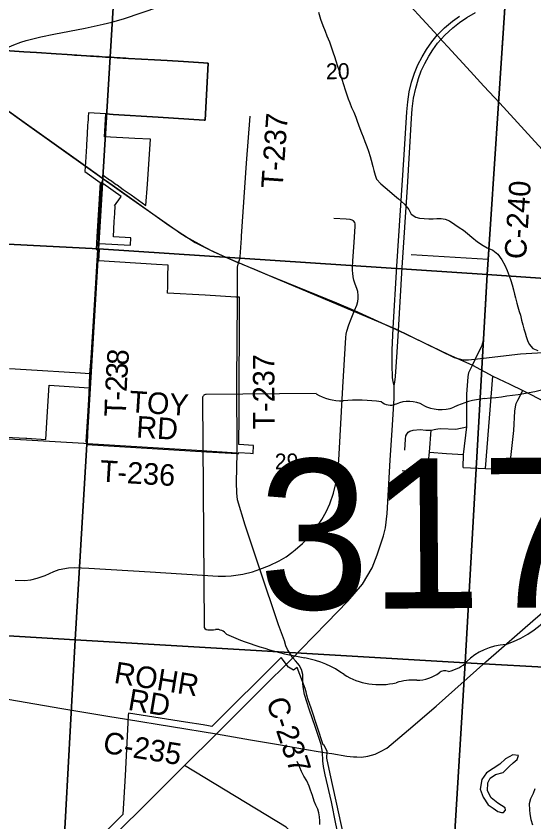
# Model space of a CAD drawing. Extents: x 114604 to 551442, y 316898 to 567001.
# Drawn here: x 228891 to 236099, y 341413 to 352635 of the extents above; entities that cross this region are included whole.
import ezdxf

# ---------------------------------------------------------------- set-up
doc = ezdxf.new("R2010")
doc.units = 0
for name, color, linetype in [('_CIVIL_CONSTRUCTION', 7, 'Continuous'), ('BD_X_Building', 7, 'Continuous'), ('GE_P_Alignment_1000_Bearings', 7, 'Continuous'), ('GE_P_Alignment_1000_Cardinal_Points', 7, 'Continuous'), ('GE_P_Alignment_100_Cardinal_Points', 7, 'Continuous'), ('GE_P_Alignment_100_Stations', 7, 'Continuous'), ('GE_P_Alignment_500_Bearings', 7, 'Continuous'), ('GE_P_Alignment_500_Curve_Data', 7, 'Continuous'), ('MT_X_Edge_Line', 7, 'Continuous'), ('PM_P_Cells', 7, 'Continuous'), ('PM_P_CL_Double_Solid', 7, 'Continuous'), ('PM_P_Crosswalk', 7, 'Continuous'), ('PV_X_Curb', 7, 'Continuous'), ('SN_P_Signs', 7, 'Continuous')]:
    doc.layers.add(name, color=color, linetype=linetype)

msp = doc.modelspace()

# ---------------------------------------------------------------- linework, layer by layer
at = {"layer": '_CIVIL_CONSTRUCTION'}
for points in [[(234141, 348288), (234193, 349151), (234291, 350704), (234328, 351302), (234342, 351442), (234364, 351580), (234396, 351716), (234438, 351840), (234485, 351955), (234542, 352068), (234604, 352172), (234679, 352276), (234754, 352368), (234853, 352472), (234965, 352563), (235063, 352636)], [(234463, 351662), (234491, 351766), (234530, 351874), (234579, 351977), (234637, 352077), (234690, 352165), (234756, 352257), (234860, 352369), (234970, 352474), (235061, 352546), (235163, 352615), (235285, 352684)], [(234213, 348255), (234266, 349136), (234338, 350251), (234396, 351210), (234403, 351344), (234423, 351493), (234454, 351631), (234463, 351662)], [(234153, 347491), (234140, 347542), (234132, 347603), (234125, 347780), (234125, 347987), (234141, 348288)], [(234153, 347491), (234165, 347539), (234173, 347617), (234197, 347953), (234213, 348255)], [(232854, 343812), (233218, 344184), (233509, 344489), (233711, 344726), (233846, 344952), (233917, 345132), (234005, 345395), (234031, 345508), (234056, 345710), (234099, 346449), (234132, 346937), (234152, 347313), (234153, 347491)], [(232665, 343621), (232743, 343699), (232854, 343812)], [(227196, 338723), (227329, 338737), (227451, 338759), (227551, 338787), (227650, 338818), (227769, 338871), (227887, 338928), (228007, 339006), (228101, 339084), (228211, 339184), (228691, 339663), (229284, 340257), (230102, 341069), (230899, 341863), (231234, 342197), (231682, 342640), (232374, 343329), (232665, 343621)]]:
    msp.add_lwpolyline(points, dxfattribs=at)
at = {"layer": 'GE_P_Alignment_1000_Bearings'}
for points in [[(234213, 352960), (234712, 352417), (234762, 352361), (234832, 352283), (234903, 352206), (235217, 351865), (235403, 351661), (235623, 351423), (236313, 350671)], [(228498, 351517), (229017, 351143), (230424, 350142), (231117, 349652), (231385, 349483), (231589, 349380), (231820, 349274), (232447, 349009), (234171, 348279), (234988, 347880), (235111, 347850), (235189, 347849), (235396, 347872), (235913, 347931), (236307, 347953)]]:
    msp.add_lwpolyline(points, dxfattribs=at)
at = {"layer": 'GE_P_Alignment_1000_Cardinal_Points'}
msp.add_line((234391, 349315), (235464, 349248), dxfattribs=at)
for points in [[(232028, 349544), (232030, 349569), (232100, 350586), (232147, 351243)], [(229884, 346685), (229915, 347647), (229977, 348381), (230021, 349096), (230037, 349555), (230077, 350293), (230080, 350307), (230107, 350370)], [(231987, 349200), (232006, 349257), (232010, 349284), (232028, 349544)], [(231973, 348726), (231973, 349138), (231987, 349200)], [(231968, 346555), (231962, 347544), (231973, 348689), (231973, 348726)], [(227148, 346847), (227190, 346843), (229832, 346688)], [(229832, 346688), (229884, 346685), (231405, 346591), (231968, 346555)]]:
    msp.add_lwpolyline(points, dxfattribs=at)
at = {"layer": 'GE_P_Alignment_100_Cardinal_Points'}
msp.add_line((235423, 346335), (235527, 347623), dxfattribs=at)
for points in [[(233602, 348535), (233632, 348609), (233646, 348662), (233653, 348701), (233654, 348744), (233646, 348800), (233638, 348828), (233606, 348917), (233594, 348958), (233582, 349004), (233576, 349053), (233573, 349094), (233573, 349138), (233576, 349224), (233596, 349489), (233610, 349705), (233610, 349740), (233604, 349761), (233589, 349782), (233568, 349795), (233542, 349804), (233487, 349807), (233312, 349817)], [(228877, 344780), (229008, 344775), (229097, 344785), (229186, 344806), (229297, 344846), (229415, 344899), (229491, 344926), (229619, 344953), (229701, 344957), (229902, 344949), (230755, 344896), (231706, 344834), (231805, 344834), (231884, 344841), (232048, 344862), (232183, 344896), (232286, 344931), (232420, 344983), (232551, 345048), (232649, 345106), (232731, 345167), (232776, 345201), (232878, 345292), (232931, 345342), (233024, 345453), (233076, 345523), (233145, 345624), (233206, 345730), (233256, 345843), (233311, 345991), (233347, 346143), (233370, 346291), (233385, 346450), (233438, 347468), (233481, 348158), (233487, 348204), (233496, 348246), (233522, 348336), (233553, 348418), (233602, 348535)], [(235112, 346349), (235118, 346529), (235165, 346915), (235167, 347160), (235167, 347371), (235183, 347613), (235195, 347674), (235244, 347773)], [(235757, 346321), (235821, 346862), (235835, 347135), (235842, 347193), (235854, 347238), (235876, 347286), (235944, 347419)], [(234301, 346592), (234310, 346745), (234316, 346789), (234330, 346815), (234350, 346841), (234372, 346855), (234416, 346869), (234514, 346876), (234596, 346870), (234668, 346868)], [(234582, 346331), (234614, 346387), (234632, 346431), (234647, 346561), (234668, 346868)], [(234668, 346868), (234732, 346881), (234762, 346887), (234804, 346891), (235014, 346883), (235165, 346915)], [(232286, 344931), (232079, 345547), (231975, 345900), (231963, 345994), (231959, 346141), (231968, 346555)], [(234647, 346561), (234883, 346545), (235118, 346529)], [(234264, 346309), (234404, 346292), (234496, 346294), (234538, 346309), (234582, 346331)], [(234717, 346205), (234696, 346249), (234672, 346271), (234642, 346297), (234582, 346331)], [(235112, 346349), (235423, 346335), (235757, 346321)]]:
    msp.add_lwpolyline(points, dxfattribs=at)
at = {"layer": 'GE_P_Alignment_100_Stations'}
for points in [[(228739, 352156), (229000, 352138), (229175, 352127), (229449, 352109), (229600, 352100), (229665, 352095), (229703, 352093), (229738, 352091), (229796, 352087), (229869, 352082), (229928, 352079), (229968, 352076), (230008, 352074), (230048, 352071), (230088, 352069), (230135, 352064), (230178, 352062), (230187, 352062), (230216, 352061), (230258, 352058), (230298, 352056), (230338, 352054), (230377, 352051), (230417, 352049), (230457, 352047), (230816, 352025), (230994, 352015), (231221, 352001), (231501, 351985), (231549, 351982), (231564, 351981), (231521, 351186), (231507, 351187), (230867, 351228), (230243, 351267), (230139, 351273), (229897, 351286), (229894, 351234), (229892, 351194), (229889, 351154), (229887, 351114), (229885, 351074), (229882, 351034), (229879, 350987), (229876, 350928), (229870, 350836), (229870, 350822), (229856, 350600), (229846, 350469), (230061, 350316), (230016, 349559), (230006, 349386), (230024, 349385), (229982, 348684), (229919, 347653), (229786, 347661), (229032, 347707), (228799, 347721)], [(228746, 346773), (229028, 346756), (229038, 346755), (229305, 346739), (229324, 347054), (229350, 347494), (229908, 347459), (229884, 347058), (229863, 346705), (229877, 346703), (229874, 346669), (231540, 346569), (231972, 346542), (231989, 346541), (231990, 346558), (232156, 346548), (232193, 346546), (232194, 346656), (231991, 346668), (231995, 347073), (231999, 348723), (231951, 348723), (231524, 348747), (230999, 348777), (231001, 348869), (231005, 349013), (231009, 349166), (230846, 349178), (230042, 349225), (230052, 349384), (230042, 349384), (230047, 349470), (230483, 349446), (230490, 349547), (230245, 349561), (230251, 349670), (230257, 349776), (230264, 349887), (230270, 349993), (230260, 349994), (230344, 350111), (230352, 350122), (230096, 350304), (230103, 350421), (230192, 350357), (230204, 350349), (230286, 350292), (230297, 350283), (230382, 350222), (230491, 350144), (230595, 350070), (230697, 349997), (230718, 350296), (230761, 350920), (230544, 350931), (230121, 350953), (230139, 351273), (230243, 351267), (230867, 351228), (231507, 351187), (231521, 351186), (231564, 351981), (231549, 351982), (231501, 351985), (231221, 352001), (230994, 352015), (230816, 352025), (230457, 352047), (230417, 352049), (230377, 352051), (230338, 352054), (230298, 352056), (230258, 352058), (230216, 352061), (230187, 352062), (230178, 352062), (230135, 352064), (230088, 352069), (230048, 352071), (230008, 352074), (229968, 352076), (229928, 352079), (229869, 352082), (229796, 352087), (229738, 352091), (229703, 352093), (229665, 352095), (229600, 352100), (229449, 352109), (229175, 352127), (229000, 352138), (228739, 352156)], [(233505, 340981), (233264, 342082), (233216, 342301), (233223, 342393), (233179, 342483), (233166, 342485), (233001, 342982), (232952, 343129), (232938, 343176), (232927, 343223), (232917, 343271), (232802, 343563), (232754, 343528), (232683, 343569), (232579, 343704), (231617, 342744), (231568, 342752), (231496, 342764), (231249, 342803), (230455, 342928), (230452, 342894), (230448, 342805), (230448, 342795), (230407, 342061), (230376, 341517), (230132, 341272)]]:
    msp.add_lwpolyline(points, dxfattribs=at)
at = {"layer": 'GE_P_Alignment_500_Bearings'}
for p, q in [((230166, 342887), (230428, 342844)), ((230428, 342844), (231682, 342640)), ((233154, 342384), (233206, 342376))]:
    msp.add_line(p, q, dxfattribs=at)
for points in [[(235659, 352202), (235665, 352326), (235698, 352826), (235702, 352903), (235713, 353117), (235804, 354434)], [(228292, 351894), (228309, 351906), (228503, 352044), (228579, 352092), (228647, 352132), (228730, 352177), (228795, 352208), (228860, 352234), (228958, 352271), (229032, 352295), (229141, 352324), (229233, 352346), (229416, 352382), (229852, 352467), (230105, 352521), (230224, 352551), (230401, 352604), (230876, 352764)], [(235453, 349041), (235464, 349248), (235537, 350361), (235611, 351429), (235651, 352053), (235659, 352202)], [(228078, 351741), (228182, 351694), (228321, 351620), (228338, 351611), (228410, 351571), (228495, 351517), (228647, 351411), (228790, 351311), (229004, 351159), (229660, 350689), (229890, 350526)], [(229890, 350526), (229973, 350467), (230107, 350370), (230150, 350340)], [(230150, 350340), (230308, 350229), (230991, 349741), (231134, 349643), (231170, 349619), (231258, 349562), (231517, 349416), (231633, 349355), (231987, 349200), (232034, 349183), (232039, 349181)], [(232039, 349181), (232217, 349106), (232383, 349037), (232654, 348924), (233352, 348640), (233602, 348535), (234141, 348288), (234213, 348255)], [(235244, 347773), (235338, 347967), (235374, 348039), (235392, 348098), (235402, 348168), (235432, 348612), (235449, 348963), (235453, 349041)], [(234213, 348255), (234900, 347929), (235244, 347773), (235527, 347623), (235763, 347511), (235944, 347419), (236265, 347260), (236390, 347214), (236438, 347204), (236605, 347164), (236705, 347141)], [(232815, 343618), (232782, 343658), (232743, 343699), (232701, 343764), (232668, 343813), (232646, 343864), (232626, 343936), (232545, 344156), (232286, 344931)], [(233206, 342376), (233285, 342364), (233497, 342330), (233586, 342320), (233634, 342317), (233699, 342313), (233787, 342329), (233887, 342357), (233964, 342392), (234050, 342441), (234354, 342696), (234737, 343025), (235428, 343644), (236122, 344247), (236685, 344727), (236700, 344741)], [(224739, 343800), (226487, 343502), (226585, 343486), (227412, 343347), (227720, 343304), (228217, 343217), (228532, 343163), (229529, 342991), (230166, 342887)], [(233154, 342384), (233148, 342434), (233138, 342490), (233058, 342727), (232972, 342985), (232907, 343186), (232892, 343264), (232884, 343335), (232880, 343466), (232863, 343536), (232833, 343596), (232815, 343618)], [(231682, 342640), (232155, 342555), (232598, 342483), (232851, 342437)], [(232851, 342437), (232856, 342436), (233070, 342398), (233154, 342384)], [(233430, 340286), (233429, 340409), (233426, 340693), (233428, 340889), (233423, 340990), (233411, 341068), (233366, 341280), (233341, 341387), (233283, 341691), (233194, 342069), (233168, 342186), (233161, 342263), (233154, 342384)], [(233430, 340286), (233139, 340754), (232895, 341089), (232651, 341339), (231234, 342197)]]:
    msp.add_lwpolyline(points, dxfattribs=at)
at = {"layer": 'GE_P_Alignment_500_Curve_Data'}
for p, q in [((231486, 347311), (231509, 344141)), ((233066, 347377), (231537, 347366))]:
    msp.add_line(p, q, dxfattribs=at)
for centre, major_axis, ratio, start_param, end_param in [((234816, 351712), (5537, 40), 0.800001, 4.814394, 5.042369), ((231546, 347318), (60.5, 0.4), 0.8, 1.712693, 3.28349), ((233428, 347747), (587, 4), 0.8, 4.042523, 4.731795), ((235560, 346426), (1114, 8), 0.8, 1.699011, 2.107814), ((233638, 345601), (2106, 15), 0.8, 1.404758, 1.657858), ((234103, 347353), (169, 1), 0.8, 3.836095, 5.185415), ((234354, 346988), (352, 3), 0.8, 0.950623, 2.079405), ((234805, 347494), (423, 3), 0.8, 4.081561, 5.145723), ((235175, 344907), (1385, 10), 0.8, 5.101753, 6.440018), ((231570, 344134), (61, 0.4), 0.8, 3.00124, 4.508301), ((231577, 344459), (466, 3), 0.8, 4.665946, 4.897461), ((231675, 343959), (168, 1), 0.8, 0.519207, 1.627899), ((233775, 346823), (3998, 29), 0.8, 4.195996, 4.488959), ((235771, 343281), (758, 5), 0.8, 1.647645, 2.488434), ((232612, 342724), (1251, 9), 0.8, 0.823519, 1.323588), ((234806, 343857), (447, 3), 0.8, 4.937069, 5.64225), ((234860, 343422), (119, 1), 0.8, 1.147584, 2.315152), ((233956, 343960), (794, 6), 0.8, 4.026481, 4.996735), ((234423, 342867), (652, 5), 0.8, 1.495662, 1.94098), ((234475, 343726), (423, 3), 0.8, 4.691044, 5.507374)]:
    msp.add_ellipse(centre, major_axis=major_axis, ratio=ratio, start_param=start_param, end_param=end_param, dxfattribs=at)
at = {"layer": 'MT_X_Edge_Line'}
for points in [[(235437, 342097), (235374, 342003), (235353, 341869), (235394, 341757), (235462, 341652), (235531, 341604), (235599, 341557), (235647, 341545), (235677, 341544), (235705, 341576), (235699, 341608), (235596, 341675), (235506, 341750), (235451, 341844), (235458, 341959), (235490, 342024), (235566, 342072), (235673, 342103), (235753, 342185), (235811, 342237), (235868, 342282), (235884, 342338), (235804, 342347), (235704, 342293), (235623, 342218)], [(235623, 342218), (235437, 342097)]]:
    msp.add_lwpolyline(points, dxfattribs=at)
at = {"layer": 'PM_P_Cells'}
for points in [[(233102, 352690), (233129, 352593), (233160, 352503), (233191, 352427), (233215, 352362), (233254, 352278), (233281, 352195), (233304, 352125), (233324, 352071), (233341, 352012), (233365, 351940), (233388, 351872), (233403, 351820), (233425, 351759), (233450, 351681), (233473, 351607), (233491, 351554), (233514, 351484), (233536, 351426), (233561, 351361), (233590, 351297), (233618, 351227), (233637, 351174), (233658, 351120), (233678, 351070), (233701, 351008), (233723, 350953), (233744, 350889), (233771, 350819), (233795, 350752), (233820, 350680), (233834, 350630), (233857, 350539), (233870, 350487), (233889, 350421), (233907, 350363), (233970, 350300), (234030, 350247), (234089, 350197), (234157, 350138), (234216, 350089), (234297, 350014), (234356, 349944), (234390, 349879), (234453, 349833), (234505, 349822), (234573, 349815), (234635, 349813), (234695, 349812), (234747, 349816), (234809, 349815), (234865, 349809), (234922, 349784), (234998, 349735), (235059, 349691), (235117, 349652), (235175, 349607), (235236, 349555), (235313, 349490), (235393, 349439), (235450, 349408), (235526, 349374), (235597, 349321)], [(235597, 349321), (235653, 349240), (235694, 349166), (235725, 349091), (235754, 349017), (235778, 348953), (235797, 348894), (235814, 348822), (235830, 348762), (235843, 348712), (235863, 348639), (235876, 348587), (235895, 348521), (235911, 348469), (235926, 348402), (235946, 348334), (235961, 348278), (235975, 348226), (235992, 348173), (236009, 348119), (236031, 348065), (236082, 348004), (236152, 347980)], [(233118, 341375), (233119, 341427), (233114, 341483), (233104, 341539), (233089, 341592), (233065, 341648), (233040, 341704), (233016, 341781), (232991, 341855), (232972, 341911), (232937, 341984), (232895, 342048), (232864, 342113), (232840, 342173), (232805, 342253)], [(236113, 341875), (236090, 341807), (236050, 341733)], [(236050, 341733), (236033, 341663), (236038, 341579), (236044, 341525), (236057, 341445), (236078, 341373)]]:
    msp.add_lwpolyline(points, dxfattribs=at)
at = {"layer": 'SN_P_Signs'}
for points in [[(225412, 355208), (230366, 354820), (230039, 349392), (225068, 349650), (225387, 354900)], [(230366, 354820), (235804, 354437), (235447, 349037), (230039, 349392)], [(235804, 354437), (241220, 354004), (240898, 348660), (235447, 349037)], [(225068, 349650), (230039, 349392), (229712, 343949), (224749, 344245), (225060, 349570)], [(230039, 349392), (235447, 349037), (235140, 343630), (229712, 343949)], [(240898, 348660), (240545, 343333), (235140, 343630), (235447, 349037)], [(224749, 344245), (229712, 343949), (229423, 338599), (224432, 338907)], [(229712, 343949), (235140, 343630), (234813, 338244), (229733, 338576), (229423, 338599)], [(235140, 343630), (240545, 343333), (240194, 337881), (235081, 338227), (234813, 338244)]]:
    msp.add_lwpolyline(points, close=True, dxfattribs=at)

# ---------------------------------------------------------------- texts
at = {"layer": 'BD_X_Building'}
for s, p in [('s', (234052, 345534)), ('r', (234052, 345534)), ('317', (233699, 345459))]:
    msp.add_text(s, height=1, rotation=0.414, dxfattribs=at).set_placement(p)
at = {"layer": 'GE_P_Alignment_500_Curve_Data'}
msp.add_text('317', height=2088.4, rotation=0.414, dxfattribs=at).set_placement((232266, 344370))
at = {"layer": 'PM_P_CL_Double_Solid'}
for s, rotation, p in [('C-240', 86.2895, (235987, 349243)), ('ROHR', 350.7078, (230242, 343351)), ('RD', 350.4629, (230436, 342975)), ('C-237', 288.85, (232368, 343093)), ('C-235', 350.725, (230087, 342379))]:
    msp.add_text(s, height=300, rotation=rotation, dxfattribs=at).set_placement(p)
at = {"layer": 'PM_P_Crosswalk'}
for s, rotation, p in [('T-237', 85.9288, (232600, 350228)), ('8', 85.4537, (230449, 347764)), ('T-237', 90.1388, (232489, 346879)), ('3', 86.6175, (230438, 347581)), ('2', 87.5037, (230430, 347398)), ('-', 88.0403, (230426, 347275)), ('TOY', 356.3994, (230460, 347119)), ('T', 88.2235, (230419, 347051)), ('RD', 356.4691, (230557, 346768)), ('T-236', 356.488, (230050, 346153))]:
    msp.add_text(s, height=300, rotation=rotation, dxfattribs=at).set_placement(p)
at = {"layer": 'PV_X_Curb'}
for s, p in [('20', (233205, 351756)), ('29', (232492, 346321))]:
    msp.add_text(s, height=221, rotation=0.414, dxfattribs=at).set_placement(p)

doc.saveas('drawing.dxf')
